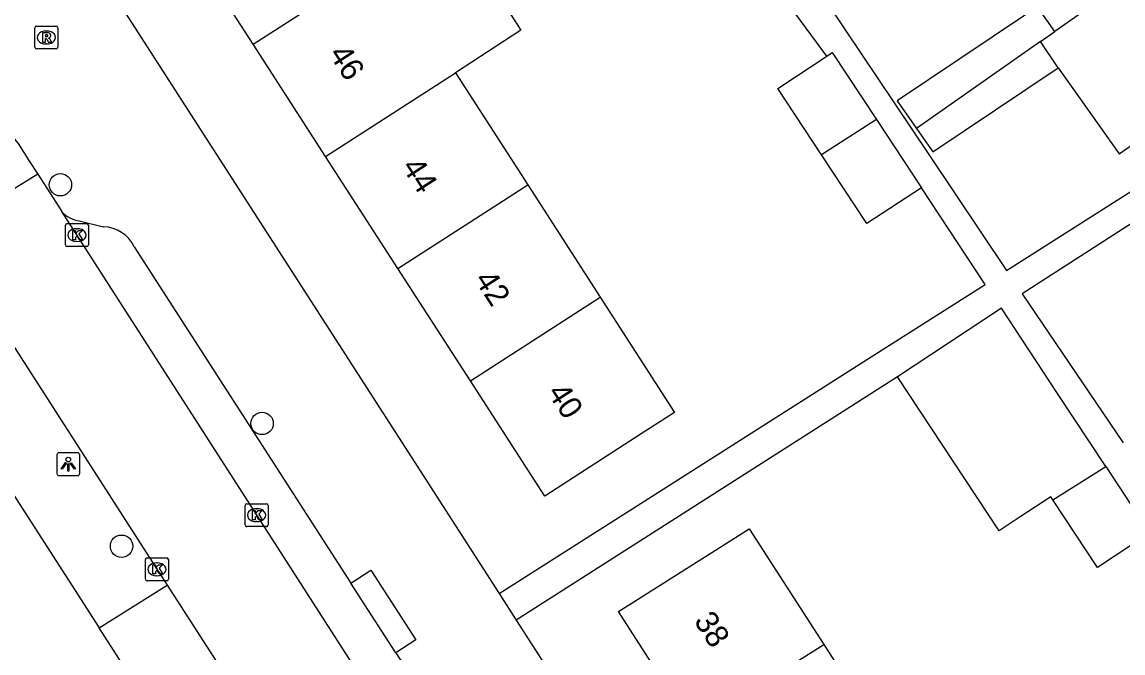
# Model space of a CAD drawing. Extents: x 159353 to 160616, y 385893 to 387321.
# Drawn here: x 159751.82 to 159799.81, y 386300.48 to 386327.97 of the extents above; entities that cross this region are included whole.
import ezdxf

# ---------------------------------------------------------------- set-up
doc = ezdxf.new("R2010")
doc.units = 0
for name, color, linetype in [('IMGEO_Boom', 7, 'Continuous'), ('IMGEO_Kolk', 7, 'Continuous'), ('IMGEO_Lichtpunt', 7, 'Continuous'), ('IMGEO_Pand', 7, 'Continuous'), ('IMGEO_Pand_nummerreeks', 7, 'Continuous'), ('IMGEO_Rijbaan_lokaal_open', 7, 'Continuous'), ('IMGEO_Rioolput', 7, 'Continuous'), ('IMGEO_Voetpad_open', 7, 'Continuous')]:
    doc.layers.add(name, color=color, linetype=linetype)

msp = doc.modelspace()

# ---------------------------------------------------------------- linework, layer by layer
at = {"layer": 'IMGEO_Boom'}
for centre in [(159753.496, 386320.884), (159762.286, 386310.483), (159756.164, 386305.131)]:
    msp.add_circle(centre, 0.489, dxfattribs=at)
at = {"layer": 'IMGEO_Kolk'}
for p, q in [((159753.716, 386318.263), (159753.716, 386319.115)), ((159753.791, 386319.189), (159754.643, 386319.189)), ((159754.204, 386318.969), (159754.229, 386318.969)), ((159754.717, 386319.115), (159754.717, 386318.263)), ((159754.227, 386318.409), (159754.202, 386318.409)), ((159754.643, 386318.189), (159753.791, 386318.189)), ((159761.549, 386306.059), (159761.549, 386306.911)), ((159761.624, 386306.985), (159762.476, 386306.985)), ((159762.55, 386306.911), (159762.55, 386306.059)), ((159762.037, 386306.765), (159762.062, 386306.765)), ((159762.476, 386305.985), (159761.624, 386305.985)), ((159762.06, 386306.205), (159762.035, 386306.205)), ((159757.205, 386303.698), (159757.205, 386304.55)), ((159757.28, 386304.624), (159758.132, 386304.624)), ((159757.693, 386304.404), (159757.718, 386304.404)), ((159758.206, 386304.55), (159758.206, 386303.698)), ((159758.132, 386303.624), (159757.28, 386303.624)), ((159757.716, 386303.844), (159757.691, 386303.844))]:
    msp.add_line(p, q, dxfattribs=at)
for points in [[(159753.716, 386318.263), (159753.716, 386319.115)], [(159753.791, 386319.189), (159754.643, 386319.189)], [(159754.037, 386318.889), (159754.16, 386318.889), (159754.16, 386318.738), (159754.29, 386318.889), (159754.454, 386318.889), (159754.308, 386318.738), (159754.461, 386318.489), (159754.309, 386318.489), (159754.224, 386318.653), (159754.16, 386318.586), (159754.16, 386318.489), (159754.037, 386318.489), (159754.037, 386318.889)], [(159754.717, 386319.115), (159754.717, 386318.263)], [(159754.643, 386318.189), (159753.791, 386318.189)], [(159761.549, 386306.059), (159761.549, 386306.911)], [(159761.624, 386306.985), (159762.476, 386306.985)], [(159762.55, 386306.911), (159762.55, 386306.059)], [(159761.87, 386306.685), (159761.993, 386306.685), (159761.993, 386306.534), (159762.123, 386306.685), (159762.287, 386306.685), (159762.141, 386306.534), (159762.294, 386306.285), (159762.142, 386306.285), (159762.057, 386306.449), (159761.993, 386306.382), (159761.993, 386306.285), (159761.87, 386306.285), (159761.87, 386306.685)], [(159762.476, 386305.985), (159761.624, 386305.985)], [(159757.205, 386303.698), (159757.205, 386304.55)], [(159757.28, 386304.624), (159758.132, 386304.624)], [(159758.206, 386304.55), (159758.206, 386303.698)], [(159757.526, 386304.324), (159757.649, 386304.324), (159757.649, 386304.173), (159757.779, 386304.324), (159757.943, 386304.324), (159757.797, 386304.173), (159757.95, 386303.924), (159757.798, 386303.924), (159757.713, 386304.088), (159757.649, 386304.021), (159757.649, 386303.924), (159757.526, 386303.924), (159757.526, 386304.324)], [(159758.132, 386303.624), (159757.28, 386303.624)]]:
    msp.add_lwpolyline(points, dxfattribs=at)
for centre, start, end in [((159753.793, 386319.113), 91.552, 178.448), ((159753.793, 386319.113), 91.552, 178.448), ((159754.641, 386319.113), 1.552, 88.448), ((159754.641, 386319.113), 1.552, 88.448), ((159753.793, 386318.265), 181.552, 268.448), ((159753.793, 386318.265), 181.552, 268.448), ((159754.641, 386318.265), 271.552, 358.448), ((159754.641, 386318.265), 271.552, 358.448), ((159761.626, 386306.909), 91.552, 178.448), ((159761.626, 386306.909), 91.552, 178.448), ((159762.474, 386306.909), 1.552, 88.448), ((159762.474, 386306.909), 1.552, 88.448), ((159761.626, 386306.061), 181.552, 268.448), ((159761.626, 386306.061), 181.552, 268.448), ((159762.474, 386306.061), 271.552, 358.448), ((159762.474, 386306.061), 271.552, 358.448), ((159757.282, 386304.548), 91.552, 178.448), ((159757.282, 386304.548), 91.552, 178.448), ((159758.13, 386304.548), 1.552, 88.448), ((159758.13, 386304.548), 1.552, 88.448), ((159757.282, 386303.7), 181.552, 268.448), ((159757.282, 386303.7), 181.552, 268.448), ((159758.13, 386303.7), 271.552, 358.448), ((159758.13, 386303.7), 271.552, 358.448)]:
    msp.add_arc(centre, 0.0765, start, end, dxfattribs=at)
for centre, major_axis, ratio, start_param, end_param in [((159754.203, 386318.689), (-0.387, 0.002), 0.722429, 4.712389, 7.853982), ((159754.228, 386318.689), (-0.39, 0.002), 0.717154, 1.570796, 4.712389), ((159762.036, 386306.485), (-0.387, 0.002), 0.722429, 4.712389, 7.853982), ((159762.061, 386306.485), (-0.39, 0.002), 0.717154, 1.570796, 4.712389), ((159757.692, 386304.124), (-0.387, 0.002), 0.722429, 4.712389, 7.853982), ((159757.717, 386304.124), (-0.39, 0.002), 0.717154, 1.570796, 4.712389)]:
    msp.add_ellipse(centre, major_axis=major_axis, ratio=ratio, start_param=start_param, end_param=end_param, dxfattribs=at)
at = {"layer": 'IMGEO_Lichtpunt'}
for p, q in [((159754.245, 386309.205), (159753.437, 386309.205)), ((159754.245, 386309.205), (159753.437, 386309.205)), ((159753.343, 386309.11), (159753.343, 386308.303)), ((159753.343, 386309.11), (159753.343, 386308.303)), ((159754.339, 386308.303), (159754.339, 386309.11)), ((159754.339, 386308.303), (159754.339, 386309.11)), ((159753.437, 386308.209), (159754.245, 386308.209)), ((159753.437, 386308.209), (159754.245, 386308.209))]:
    msp.add_line(p, q, dxfattribs=at)
for points in [[(159753.717, 386308.774), (159753.756, 386308.746), (159753.568, 386308.484), (159753.53, 386308.511), (159753.717, 386308.774)], [(159753.819, 386308.726), (159753.866, 386308.726), (159753.866, 386308.404), (159753.819, 386308.404), (159753.819, 386308.726)], [(159753.929, 386308.746), (159753.967, 386308.773), (159754.154, 386308.511), (159754.115, 386308.483), (159753.929, 386308.746)]]:
    msp.add_lwpolyline(points, dxfattribs=at)
msp.add_circle((159753.842, 386308.908), 0.0994, dxfattribs=at)
for centre, start, end in [((159753.437, 386309.11), 90, 180), ((159753.437, 386309.11), 90, 180), ((159754.245, 386309.11), 0, 90), ((159754.245, 386309.11), 0, 90), ((159753.437, 386308.303), 180, 270), ((159753.437, 386308.303), 180, 270), ((159754.245, 386308.303), 270, 0), ((159754.245, 386308.303), 270, 360)]:
    msp.add_arc(centre, 0.0946, start, end, dxfattribs=at)
at = {"layer": 'IMGEO_Pand'}
for points in [[(159796.983, 386325.978), (159799.651, 386322.226), (159802.645, 386324.326), (159805.756, 386326.508), (159807.181, 386327.507), (159811.274, 386330.377), (159807.838, 386335.276)], [(159761.895, 386327.009), (159767.558, 386330.652), (159770.438, 386332.472)], [(159770.438, 386332.472), (159773.562, 386327.616), (159770.715, 386325.763)], [(159761.895, 386327.009), (159758.737, 386331.898)], [(159802.32, 386331.408), (159799.209, 386329.226), (159796.833, 386327.562)], [(159796.833, 386327.562), (159796.076, 386328.643), (159795.478, 386328.224), (159789.97, 386324.533), (159790.807, 386323.338)], [(159796.213, 386327.127), (159796.833, 386327.562)], [(159765.052, 386322.12), (159761.895, 386327.009)], [(159796.213, 386327.127), (159790.807, 386323.338)], [(159796.983, 386325.978), (159796.213, 386327.127)], [(159786.671, 386322.188), (159784.762, 386325.083), (159786.901, 386326.492)], [(159786.901, 386326.492), (159787.137, 386326.648), (159789.063, 386323.725)], [(159765.052, 386322.12), (159770.715, 386325.763)], [(159770.715, 386325.763), (159773.871, 386320.873)], [(159790.807, 386323.338), (159791.522, 386322.318), (159796.983, 386325.978)], [(159789.063, 386323.725), (159786.671, 386322.188)], [(159789.063, 386323.725), (159791.022, 386320.752)], [(159791.022, 386320.752), (159788.643, 386319.195), (159786.671, 386322.188)], [(159768.209, 386317.23), (159765.052, 386322.12)], [(159768.209, 386317.23), (159773.871, 386320.873)], [(159773.871, 386320.873), (159777.027, 386315.983)], [(159771.366, 386312.341), (159768.209, 386317.23)], [(159777.027, 386315.983), (159780.266, 386310.966), (159778.812, 386310.028), (159774.61, 386307.318), (159771.366, 386312.341)], [(159771.366, 386312.341), (159777.027, 386315.983)], [(159799.06, 386308.604), (159796.963, 386311.786), (159794.515, 386315.501), (159792.242, 386314.003), (159789.986, 386312.517)], [(159796.757, 386307.151), (159796.666, 386307.288), (159795.331, 386306.408), (159794.409, 386305.801), (159789.986, 386312.517)], [(159796.757, 386307.151), (159799.06, 386308.604)], [(159799.06, 386308.604), (159800.972, 386305.702)], [(159800.972, 386305.702), (159798.699, 386304.204), (159796.757, 386307.151)], [(159781.067, 386297.254), (159777.821, 386302.29), (159782.048, 386304.962), (159783.519, 386305.891), (159786.768, 386300.85)], [(159781.067, 386297.254), (159786.768, 386300.85)], [(159786.768, 386300.85), (159789.931, 386295.942)]]:
    msp.add_lwpolyline(points, dxfattribs=at)
at = {"layer": 'IMGEO_Rijbaan_lokaal_open'}
for points in [[(159750.909, 386323.567), (159751.651, 386322.683), (159752.155, 386321.898), (159752.513, 386321.34)], [(159752.513, 386321.34), (159748.295, 386318.74)], [(159752.513, 386321.34), (159753.56, 386319.71)], [(159791.707, 386260.356), (159753.56, 386319.71)], [(159748.295, 386318.74), (159758.148, 386303.438)], [(159758.148, 386303.438), (159760.892, 386299.177)]]:
    msp.add_lwpolyline(points, dxfattribs=at)
at = {"layer": 'IMGEO_Rioolput'}
for p, q in [((159752.383, 386326.873), (159752.383, 386327.725)), ((159752.458, 386327.799), (159753.31, 386327.799)), ((159752.871, 386327.579), (159752.896, 386327.579)), ((159753.384, 386327.725), (159753.384, 386326.873)), ((159752.894, 386327.019), (159752.869, 386327.019)), ((159753.31, 386326.799), (159752.458, 386326.799))]:
    msp.add_line(p, q, dxfattribs=at)
for points in [[(159752.383, 386326.873), (159752.383, 386327.725)], [(159752.458, 386327.799), (159753.31, 386327.799)], [(159752.972, 386327.497), (159752.72, 386327.499), (159752.72, 386327.099)], [(159753.384, 386327.725), (159753.384, 386326.873)], [(159752.72, 386327.099), (159752.844, 386327.099), (159752.844, 386327.261), (159752.855, 386327.261)], [(159752.898, 386327.418), (159752.844, 386327.418), (159752.844, 386327.337)], [(159752.844, 386327.337), (159752.896, 386327.337)], [(159752.902, 386327.232), (159752.973, 386327.099), (159753.113, 386327.099), (159753.048, 386327.225)], [(159753.31, 386326.799), (159752.458, 386326.799)]]:
    msp.add_lwpolyline(points, dxfattribs=at)
for centre, radius, start, end in [((159752.46, 386327.723), 0.0765, 91.552, 178.448), ((159752.46, 386327.723), 0.0765, 91.552, 178.448), ((159752.971, 386327.387), 0.109, 350.3612, 89.416), ((159753.308, 386327.723), 0.0765, 1.552, 88.448), ((159753.308, 386327.723), 0.0765, 1.552, 88.448), ((159752.854, 386327.208), 0.0533, 26.0293, 88.6989), ((159752.88, 386327.526), 0.19, 274.7715, 282.9687), ((159752.904, 386327.322), 0.0964, 77.0061, 93.1865), ((159752.918, 386327.379), 0.0378, 276.6634, 79.6772), ((159752.969, 386327.387), 0.112, 277.5842, 350.9817), ((159752.953, 386327.172), 0.108, 29.5134, 73.7905), ((159752.46, 386326.875), 0.0765, 181.552, 268.448), ((159752.46, 386326.875), 0.0765, 181.552, 268.448), ((159753.308, 386326.875), 0.0765, 271.552, 358.448), ((159753.308, 386326.875), 0.0765, 271.552, 358.448)]:
    msp.add_arc(centre, radius, start, end, dxfattribs=at)
for centre, major_axis, ratio, start_param, end_param in [((159752.87, 386327.299), (-0.387, 0.002), 0.722429, 4.712389, 7.853982), ((159752.895, 386327.299), (-0.39, 0.002), 0.717154, 1.570796, 4.712389)]:
    msp.add_ellipse(centre, major_axis=major_axis, ratio=ratio, start_param=start_param, end_param=end_param, dxfattribs=at)
at = {"layer": 'IMGEO_Voetpad_open'}
for points in [[(159761.909, 386365.991), (159770.355, 386353.528), (159771.86, 386351.282), (159776.851, 386343.834), (159778.356, 386341.588), (159783.346, 386334.141), (159784.851, 386331.895), (159789.842, 386324.447), (159791.347, 386322.201), (159794.738, 386317.142), (159815.949, 386330.644)], [(159738.213, 386358.849), (159740.771, 386352.514), (159758.089, 386325.63), (159772.624, 386303.066)], [(159786.901, 386326.492), (159784.156, 386330.214)], [(159816.573, 386329.75), (159795.42, 386316.124), (159799.815, 386309.639)], [(159772.624, 386303.066), (159789.313, 386313.688), (159793.797, 386316.542), (159791.022, 386320.752)], [(159754.322, 386319.308), (159755.374, 386319.05)], [(159756.717, 386318.183), (159766.159, 386303.52)], [(159745.29, 386316.927), (159755.183, 386301.577)], [(159789.986, 386312.517), (159773.364, 386301.917)], [(159766.159, 386303.52), (159767.033, 386304.083), (159768.987, 386301.048), (159768.113, 386300.485)], [(159755.183, 386301.577), (159758.148, 386303.438)], [(159768.113, 386300.485), (159766.159, 386303.52)], [(159772.624, 386303.066), (159773.364, 386301.917)], [(159757.325, 386298.254), (159755.183, 386301.577)], [(159773.364, 386301.917), (159797.832, 386263.932)], [(159768.113, 386300.485), (159769.144, 386298.883)]]:
    msp.add_lwpolyline(points, dxfattribs=at)
for centre, radius, start, end in [((159754.46, 386320.492), 1.192, 221.0083, 263.3631), ((159755.329, 386317.506), 1.545, 25.992, 88.3179)]:
    msp.add_arc(centre, radius, start, end, dxfattribs=at)

# ---------------------------------------------------------------- texts
at = {"layer": 'IMGEO_Pand_nummerreeks'}
for s, rotation, p in [('46', 302.8532, (159765.17, 386326.582)), ('44', 302.8524, (159768.344, 386321.667)), ('42', 302.8524, (159771.516, 386316.754)), ('40', 302.8532, (159774.693, 386311.834)), ('38', 302.8016, (159781.085, 386301.877))]:
    msp.add_text(s, height=1, rotation=rotation, dxfattribs=at).set_placement(p)

doc.saveas('drawing.dxf')
